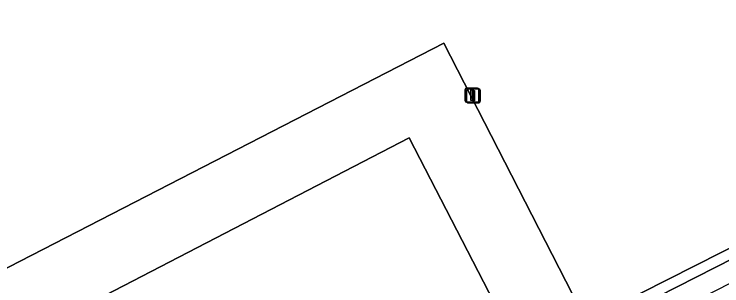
# Model space of a CAD drawing. Extents: x 158835 to 160077, y 386387 to 387778.
# Drawn here: x 159426.1 to 159476.6, y 387010.2 to 387029.6 of the extents above; entities that cross this region are included whole.
import ezdxf

# ---------------------------------------------------------------- set-up
doc = ezdxf.new("R2010")
doc.units = 0
for name, color, linetype in [('IMGEO_Groenvoorziening', 7, 'Continuous'), ('IMGEO_Hek', 7, 'Continuous'), ('IMGEO_Lichtmast', 7, 'Continuous'), ('IMGEO_Loofbos', 7, 'Continuous')]:
    doc.layers.add(name, color=color, linetype=linetype)

msp = doc.modelspace()

# ---------------------------------------------------------------- linework, layer by layer
at = {"layer": 'IMGEO_Groenvoorziening'}
for points in [[(159492.942, 387127.124), (159492.925, 387127.157), (159491.486, 387129.957), (159491.48, 387129.969), (159454.996, 387200.96), (159454.739, 387200.828), (159488.799, 387134.444), (159483.442, 387131.694), (159530.436, 387039.892), (159523.22, 387036.235), (159466.963, 387007.729), (159456.775, 387027.573), (159364.368, 386980.011), (159361.936, 386981.03), (159330.518, 387042.115), (159326.469, 387040.039), (159326.519, 387039.941), (159327.376, 387040.359), (159360.9, 386972.353), (159374.649, 386979.517), (159454.32, 387020.797), (159462.644, 387004.65), (159523.508, 387035.675), (159536.529, 387042.312)], [(159483.442, 387131.694), (159453.236, 387116.189), (159453.617, 387115.493), (159447.106, 387112.128), (159446.642, 387112.841), (159431.844, 387105.183), (159432.221, 387104.371), (159425.755, 387101.094), (159425.292, 387101.79), (159413.519, 387095.807), (159415.826, 387091.297), (159418.055, 387087.12), (159407.481, 387081.56), (159395.596, 387075.514), (159389.288, 387072.22), (159387.317, 387071.247), (159330.518, 387042.115), (159361.936, 386981.03), (159364.368, 386980.011), (159456.775, 387027.573), (159466.963, 387007.729), (159523.22, 387036.235), (159530.436, 387039.892)]]:
    msp.add_lwpolyline(points, close=True, dxfattribs=at)
msp.add_lwpolyline([(159544.661, 387048.936), (159542.986, 387052.135), (159502.907, 387130.51), (159500.854, 387134.543), (159500.023, 387134.106), (159497.339, 387131.46), (159496.863, 387130.991), (159497.252, 387130.141), (159499.01, 387131.678), (159508.729, 387111.673), (159529.134, 387073.356), (159541.779, 387046.483), (159540.605, 387045.925), (159536.529, 387042.312), (159523.508, 387035.675), (159462.644, 387004.65), (159463.326, 387003.338), (159500, 387021.989), (159524.214, 387034.303)], dxfattribs=at)
at = {"layer": 'IMGEO_Hek'}
for points in [[(159462.644, 387004.65), (159523.508, 387035.675)], [(159374.649, 386979.517), (159454.32, 387020.797), (159462.644, 387004.65)]]:
    msp.add_lwpolyline(points, dxfattribs=at)
at = {"layer": 'IMGEO_Lichtmast'}
for p, q in [((159458.299, 387023.455), (159458.299, 387024.255)), ((159458.299, 387024.255), (159458.299, 387023.455)), ((159458.399, 387024.355), (159459.189, 387024.355)), ((159459.189, 387024.355), (159458.399, 387024.355)), ((159458.402, 387023.421), (159458.402, 387024.221)), ((159458.402, 387024.221), (159458.402, 387023.421)), ((159458.502, 387024.321), (159459.292, 387024.321)), ((159459.292, 387024.321), (159458.502, 387024.321)), ((159459.289, 387024.255), (159459.289, 387023.455)), ((159459.289, 387023.455), (159459.289, 387024.255)), ((159459.392, 387024.221), (159459.392, 387023.421)), ((159459.392, 387023.421), (159459.392, 387024.221)), ((159459.189, 387023.355), (159458.399, 387023.355)), ((159458.399, 387023.355), (159459.189, 387023.355)), ((159459.292, 387023.321), (159458.502, 387023.321)), ((159458.502, 387023.321), (159459.292, 387023.321))]:
    msp.add_line(p, q, dxfattribs=at)
for points in [[(159458.719, 387024.23), (159458.869, 387024.23), (159458.869, 387023.48), (159458.719, 387023.48), (159458.719, 387024.23)], [(159458.822, 387024.196), (159458.972, 387024.196), (159458.972, 387023.446), (159458.822, 387023.446), (159458.822, 387024.196)]]:
    msp.add_lwpolyline(points, dxfattribs=at)
for centre, start, end in [((159458.399, 387024.255), 90, 180), ((159458.399, 387024.255), 90, 180), ((159458.502, 387024.221), 90, 180), ((159458.502, 387024.221), 90, 180), ((159459.189, 387024.255), 0, 90), ((159459.189, 387024.255), 360, 90), ((159459.292, 387024.221), 0, 90), ((159459.292, 387024.221), 360, 90), ((159458.399, 387023.455), 180, 270), ((159458.399, 387023.455), 180, 270), ((159458.502, 387023.421), 180, 270), ((159458.502, 387023.421), 180, 270), ((159459.189, 387023.455), 270, 0), ((159459.189, 387023.455), 270, 0), ((159459.292, 387023.421), 270, 0), ((159459.292, 387023.421), 270, 0)]:
    msp.add_arc(centre, 0.1, start, end, dxfattribs=at)
at = {"layer": 'IMGEO_Loofbos'}
msp.add_lwpolyline([(159456.761, 387000), (159463.326, 387003.338), (159462.644, 387004.65), (159454.32, 387020.797), (159374.649, 386979.517), (159360.9, 386972.353), (159350.454, 386966.808), (159349.045, 386966.062)], dxfattribs=at)

doc.saveas('drawing.dxf')
